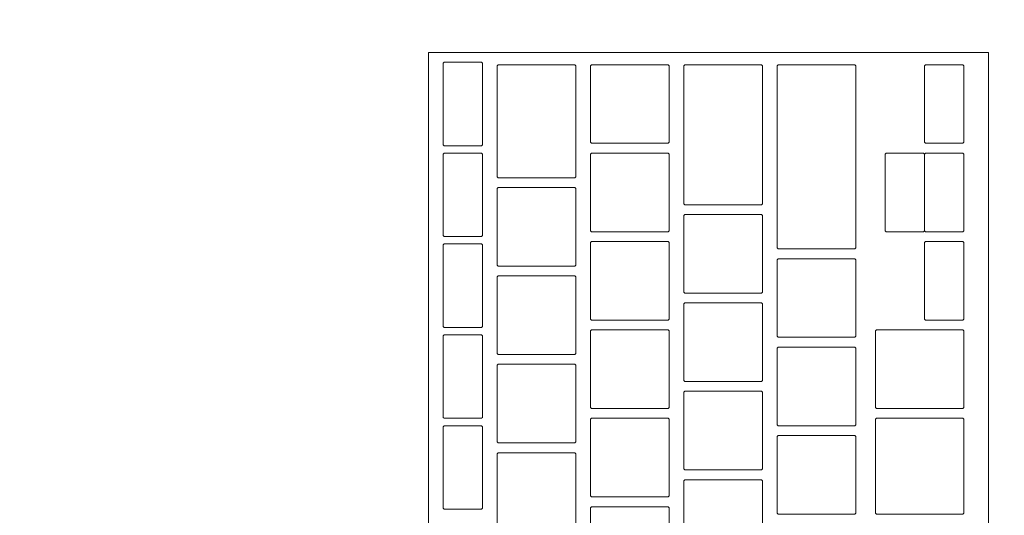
# Model space of a CAD drawing. Header units: metres. Extents: x -4 to 100, y -11 to 17.
# Tile 336 of 656: x 22.507 to 22.707, y 11.995 to 12.096. Entities that reach past the tile are written whole.
import ezdxf

# ---------------------------------------------------------------- set-up
doc = ezdxf.new("R2010")
doc.units = ezdxf.units.M
doc.header["$MEASUREMENT"] = 0
doc.linetypes.add('Wipeout_Contour', pattern=[1, 0, -1])
doc.layers.add('152 - Bemaßung_ Beschriftung.Ausbau', color=7, linetype='Continuous')
doc.layers.add('701 - Einrichtung.Möbel', color=7, linetype='Continuous')
doc.styles.add('ERSTELLTER_STIL_2', font='txt')
doc.dimstyles.new('ERSTELLTER_STIL__5', dxfattribs={"dimtxt": 0.1, "dimasz": 0.0532, "dimexe": 0.18, "dimexo": 0.0625, "dimgap": 0, "dimtad": 1, "dimtih": 1, "dimtoh": 1, "dimzin": 0, "dimdsep": 46, "dimtxsty": 'ERSTELLTER_STIL_2', "dimblk": 'ARROWHEAD_2', "dimblk1": 'ARROWHEAD_2', "dimblk2": 'ARROWHEAD_2', "dimcen": 0.09, "dimse1": 1, "dimse2": 1, "dimclrd": 7, "dimclre": 7, "dimclrt": 7, "dimazin": 0, "dimtfac": 1, "dimtdec": 4, "dimtmove": 0, "dimatfit": 3, "dimfxl": 1, "dimtolj": 1, "dimtzin": 0, "dimarcsym": 0})

# ---------------------------------------------------------------- blocks, each defined once
blk = doc.blocks.new('*D330')
at = {"layer": '152 - Bemaßung_ Beschriftung.Ausbau', "color": 7, "linetype": 'Continuous', "lineweight": 5}
for p, q in [((22.22017, 15.39), (22.17975, 15.32)), ((25.67018, 15.39), (25.62977, 15.32)), ((22.19996, 15.355), (25.64997, 15.355))]:
    blk.add_line(p, q, dxfattribs=at)
at = {"layer": '152 - Bemaßung_ Beschriftung.Ausbau', "color": 7, "lineweight": 5, "char_height": 0.1, "attachment_point": 7, "style": 'ERSTELLTER_STIL_2'}
for s, insert in [('\\A1;{\\pql;\\fArial|b0|i0|c0|p38;3,45}', (23.71605, 15.375)), ('\\A1;{\\pql;\\fArial|b0|i0|c0|p38;15}', (25.47797, 15.375))]:
    blk.add_mtext(s, dxfattribs=dict(at, insert=insert))
blk = doc.blocks.new('ARROWHEAD_2')
at = {"color": 0, "linetype": 'Continuous', "lineweight": 0}
for p, q in [((-0.3781, -0.655), (0.3781, 0.655)), ((0, 0), (-1, 0))]:
    blk.add_line(p, q, dxfattribs=at)
blk = doc.blocks.new('*D331')
at = {"layer": '152 - Bemaßung_ Beschriftung.Ausbau', "color": 7, "linetype": 'Continuous', "lineweight": 5}
for p, q in [((25.64997, 15.3025), (25.64997, 15.4075)), ((25.67018, 15.39), (25.62977, 15.32)), ((25.82018, 15.39), (25.77977, 15.32)), ((22.19996, 15.355), (25.64997, 15.355)), ((25.64997, 15.355), (25.79997, 15.355))]:
    blk.add_line(p, q, dxfattribs=at)

msp = doc.modelspace()

# ---------------------------------------------------------------- wipeouts: each hides what was drawn before it
at = {"color": 254, "linetype": 'Wipeout_Contour', "lineweight": 0, "ltscale": 155.938726}
msp.add_wipeout([(22.19997, 10.68998), (24.39997, 10.68998), (24.39997, 11.48998), (22.99997, 11.48998), (22.99997, 12.68998), (22.19997, 12.68998)], dxfattribs=at).dxf.layer = '701 - Einrichtung.Möbel'

# ---------------------------------------------------------------- next in the draw order: wipeouts: each hides what was drawn before it
at = {"color": 254, "linetype": 'Wipeout_Contour', "lineweight": 0, "ltscale": 102.454512}
msp.add_wipeout([(22.70389, 11.82684), (22.70389, 12.08884), (22.58989, 12.08884), (22.58989, 11.82684)], dxfattribs=at).dxf.layer = '701 - Einrichtung.Möbel'

# ---------------------------------------------------------------- next in the draw order: linework, layer by layer
at = {"layer": '701 - Einrichtung.Möbel', "color": 7, "linetype": 'Continuous', "lineweight": 5, "flags": 128}
msp.add_lwpolyline([(22.70389, 11.82684), (22.70389, 12.08884), (22.58989, 12.08884), (22.58989, 11.82684)], close=True, dxfattribs=at)

# ---------------------------------------------------------------- next in the draw order: wipeouts: each hides what was drawn before it
at = {"color": 254, "linetype": 'Wipeout_Contour', "lineweight": 0, "ltscale": 230.203003}
msp.add_wipeout([(22.60089, 12.07834), (22.60089, 12.08664), (22.60069, 12.08684), (22.59309, 12.08684), (22.59289, 12.08664), (22.59289, 12.07004), (22.59309, 12.06984), (22.60069, 12.06984), (22.60089, 12.07004)], dxfattribs=at).dxf.layer = '701 - Einrichtung.Möbel'
at = {"color": 254, "linetype": 'Wipeout_Contour', "lineweight": 0, "ltscale": 230.310962}
msp.add_wipeout([(22.61989, 12.07484), (22.61989, 12.08614), (22.61969, 12.08634), (22.60409, 12.08634), (22.60389, 12.08614), (22.60389, 12.06354), (22.60409, 12.06334), (22.61969, 12.06334), (22.61989, 12.06354)], dxfattribs=at).dxf.layer = '701 - Einrichtung.Möbel'
at = {"color": 254, "linetype": 'Wipeout_Contour', "lineweight": 0, "ltscale": 230.476179}
msp.add_wipeout([(22.63889, 12.07834), (22.63889, 12.08614), (22.63869, 12.08634), (22.62309, 12.08634), (22.62289, 12.08614), (22.62289, 12.07054), (22.62309, 12.07034), (22.63869, 12.07034), (22.63889, 12.07054)], dxfattribs=at).dxf.layer = '701 - Einrichtung.Möbel'
at = {"color": 254, "linetype": 'Wipeout_Contour', "lineweight": 0, "ltscale": 230.601051}
msp.add_wipeout([(22.65789, 12.07209), (22.65789, 12.08614), (22.65769, 12.08634), (22.64209, 12.08634), (22.64189, 12.08614), (22.64189, 12.05804), (22.64209, 12.05784), (22.65769, 12.05784), (22.65789, 12.05804)], dxfattribs=at).dxf.layer = '701 - Einrichtung.Möbel'
at = {"color": 254, "linetype": 'Wipeout_Contour', "lineweight": 0, "ltscale": 230.73311}
msp.add_wipeout([(22.67689, 12.06759), (22.67689, 12.08614), (22.67669, 12.08634), (22.66109, 12.08634), (22.66089, 12.08614), (22.66089, 12.04904), (22.66109, 12.04884), (22.67669, 12.04884), (22.67689, 12.04904)], dxfattribs=at).dxf.layer = '701 - Einrichtung.Möbel'
at = {"color": 254, "linetype": 'Wipeout_Contour', "lineweight": 0, "ltscale": 230.98061}
msp.add_wipeout([(22.69889, 12.07834), (22.69889, 12.08614), (22.69869, 12.08634), (22.69109, 12.08634), (22.69089, 12.08614), (22.69089, 12.07054), (22.69109, 12.07034), (22.69869, 12.07034), (22.69889, 12.07054)], dxfattribs=at).dxf.layer = '701 - Einrichtung.Möbel'
at = {"color": 254, "linetype": 'Wipeout_Contour', "lineweight": 0, "ltscale": 230.124426}
msp.add_wipeout([(22.60089, 12.05984), (22.60089, 12.06814), (22.60069, 12.06834), (22.59309, 12.06834), (22.59289, 12.06814), (22.59289, 12.05154), (22.59309, 12.05134), (22.60069, 12.05134), (22.60089, 12.05154)], dxfattribs=at).dxf.layer = '701 - Einrichtung.Möbel'
at = {"color": 254, "linetype": 'Wipeout_Contour', "lineweight": 0, "ltscale": 230.399814}
msp.add_wipeout([(22.63889, 12.06034), (22.63889, 12.06814), (22.63869, 12.06834), (22.62309, 12.06834), (22.62289, 12.06814), (22.62289, 12.05254), (22.62309, 12.05234), (22.63869, 12.05234), (22.63889, 12.05254)], dxfattribs=at).dxf.layer = '701 - Einrichtung.Möbel'
at = {"color": 254, "linetype": 'Wipeout_Contour', "lineweight": 0, "ltscale": 230.904413}
msp.add_wipeout([(22.69889, 12.06034), (22.69889, 12.06814), (22.69869, 12.06834), (22.69109, 12.06834), (22.69089, 12.06814), (22.69089, 12.05254), (22.69109, 12.05234), (22.69869, 12.05234), (22.69889, 12.05254)], dxfattribs=at).dxf.layer = '701 - Einrichtung.Möbel'
at = {"color": 254, "linetype": 'Wipeout_Contour', "lineweight": 0, "ltscale": 230.219334}
msp.add_wipeout([(22.61989, 12.05334), (22.61989, 12.06114), (22.61969, 12.06134), (22.60409, 12.06134), (22.60389, 12.06114), (22.60389, 12.04554), (22.60409, 12.04534), (22.61969, 12.04534), (22.61989, 12.04554)], dxfattribs=at).dxf.layer = '701 - Einrichtung.Möbel'
at = {"color": 254, "linetype": 'Wipeout_Contour', "lineweight": 0, "ltscale": 230.497686}
msp.add_wipeout([(22.65789, 12.04784), (22.65789, 12.05564), (22.65769, 12.05584), (22.64209, 12.05584), (22.64189, 12.05564), (22.64189, 12.04004), (22.64209, 12.03984), (22.65769, 12.03984), (22.65789, 12.04004)], dxfattribs=at).dxf.layer = '701 - Einrichtung.Möbel'
at = {"color": 254, "linetype": 'Wipeout_Contour', "lineweight": 0, "ltscale": 230.045942}
msp.add_wipeout([(22.60089, 12.04134), (22.60089, 12.04964), (22.60069, 12.04984), (22.59309, 12.04984), (22.59289, 12.04964), (22.59289, 12.03304), (22.59309, 12.03284), (22.60069, 12.03284), (22.60089, 12.03304)], dxfattribs=at).dxf.layer = '701 - Einrichtung.Möbel'
at = {"color": 254, "linetype": 'Wipeout_Contour', "lineweight": 0, "ltscale": 230.323538}
msp.add_wipeout([(22.63889, 12.04234), (22.63889, 12.05014), (22.63869, 12.05034), (22.62309, 12.05034), (22.62289, 12.05014), (22.62289, 12.03454), (22.62309, 12.03434), (22.63869, 12.03434), (22.63889, 12.03454)], dxfattribs=at).dxf.layer = '701 - Einrichtung.Möbel'
at = {"color": 254, "linetype": 'Wipeout_Contour', "lineweight": 0, "ltscale": 230.828303}
msp.add_wipeout([(22.69889, 12.04234), (22.69889, 12.05014), (22.69869, 12.05034), (22.69109, 12.05034), (22.69089, 12.05014), (22.69089, 12.03454), (22.69109, 12.03434), (22.69869, 12.03434), (22.69889, 12.03454)], dxfattribs=at).dxf.layer = '701 - Einrichtung.Möbel'
at = {"color": 254, "linetype": 'Wipeout_Contour', "lineweight": 0, "ltscale": 230.610496}
msp.add_wipeout([(22.67689, 12.03884), (22.67689, 12.04664), (22.67669, 12.04684), (22.66109, 12.04684), (22.66089, 12.04664), (22.66089, 12.03104), (22.66109, 12.03084), (22.67669, 12.03084), (22.67689, 12.03104)], dxfattribs=at).dxf.layer = '701 - Einrichtung.Möbel'
at = {"color": 254, "linetype": 'Wipeout_Contour', "lineweight": 0, "ltscale": 230.143042}
msp.add_wipeout([(22.61989, 12.03534), (22.61989, 12.04314), (22.61969, 12.04334), (22.60409, 12.04334), (22.60389, 12.04314), (22.60389, 12.02754), (22.60409, 12.02734), (22.61969, 12.02734), (22.61989, 12.02754)], dxfattribs=at).dxf.layer = '701 - Einrichtung.Möbel'
at = {"color": 254, "linetype": 'Wipeout_Contour', "lineweight": 0, "ltscale": 230.421521}
msp.add_wipeout([(22.65789, 12.02984), (22.65789, 12.03764), (22.65769, 12.03784), (22.64209, 12.03784), (22.64189, 12.03764), (22.64189, 12.02204), (22.64209, 12.02184), (22.65769, 12.02184), (22.65789, 12.02204)], dxfattribs=at).dxf.layer = '701 - Einrichtung.Möbel'
at = {"color": 254, "linetype": 'Wipeout_Contour', "lineweight": 0, "ltscale": 229.967552}
msp.add_wipeout([(22.60089, 12.02284), (22.60089, 12.03114), (22.60069, 12.03134), (22.59309, 12.03134), (22.59289, 12.03114), (22.59289, 12.01454), (22.59309, 12.01434), (22.60069, 12.01434), (22.60089, 12.01454)], dxfattribs=at).dxf.layer = '701 - Einrichtung.Möbel'
at = {"color": 254, "linetype": 'Wipeout_Contour', "lineweight": 0, "ltscale": 230.247351}
msp.add_wipeout([(22.63889, 12.02434), (22.63889, 12.03214), (22.63869, 12.03234), (22.62309, 12.03234), (22.62289, 12.03214), (22.62289, 12.01654), (22.62309, 12.01634), (22.63869, 12.01634), (22.63889, 12.01654)], dxfattribs=at).dxf.layer = '701 - Einrichtung.Möbel'
at = {"color": 254, "linetype": 'Wipeout_Contour', "lineweight": 0, "ltscale": 230.716929}
msp.add_wipeout([(22.69889, 12.02434), (22.69889, 12.03214), (22.69869, 12.03234), (22.68109, 12.03234), (22.68089, 12.03214), (22.68089, 12.01654), (22.68109, 12.01634), (22.69869, 12.01634), (22.69889, 12.01654)], dxfattribs=at).dxf.layer = '701 - Einrichtung.Möbel'
at = {"color": 254, "linetype": 'Wipeout_Contour', "lineweight": 0, "ltscale": 230.534425}
msp.add_wipeout([(22.67689, 12.02084), (22.67689, 12.02864), (22.67669, 12.02884), (22.66109, 12.02884), (22.66089, 12.02864), (22.66089, 12.01304), (22.66109, 12.01284), (22.67669, 12.01284), (22.67689, 12.01304)], dxfattribs=at).dxf.layer = '701 - Einrichtung.Möbel'
at = {"color": 254, "linetype": 'Wipeout_Contour', "lineweight": 0, "ltscale": 230.066839}
msp.add_wipeout([(22.61989, 12.01734), (22.61989, 12.02514), (22.61969, 12.02534), (22.60409, 12.02534), (22.60389, 12.02514), (22.60389, 12.00954), (22.60409, 12.00934), (22.61969, 12.00934), (22.61989, 12.00954)], dxfattribs=at).dxf.layer = '701 - Einrichtung.Möbel'
at = {"color": 254, "linetype": 'Wipeout_Contour', "lineweight": 0, "ltscale": 230.345445}
msp.add_wipeout([(22.65789, 12.01184), (22.65789, 12.01964), (22.65769, 12.01984), (22.64209, 12.01984), (22.64189, 12.01964), (22.64189, 12.00404), (22.64209, 12.00384), (22.65769, 12.00384), (22.65789, 12.00404)], dxfattribs=at).dxf.layer = '701 - Einrichtung.Möbel'
at = {"color": 254, "linetype": 'Wipeout_Contour', "lineweight": 0, "ltscale": 230.171252}
msp.add_wipeout([(22.63889, 12.00634), (22.63889, 12.01414), (22.63869, 12.01434), (22.62309, 12.01434), (22.62289, 12.01414), (22.62289, 11.99854), (22.62309, 11.99834), (22.63869, 11.99834), (22.63889, 11.99854)], dxfattribs=at).dxf.layer = '701 - Einrichtung.Möbel'
at = {"color": 254, "linetype": 'Wipeout_Contour', "lineweight": 0, "ltscale": 230.63382}
msp.add_wipeout([(22.69889, 12.00459), (22.69889, 12.01414), (22.69869, 12.01434), (22.68109, 12.01434), (22.68089, 12.01414), (22.68089, 11.99504), (22.68109, 11.99484), (22.69869, 11.99484), (22.69889, 11.99504)], dxfattribs=at).dxf.layer = '701 - Einrichtung.Möbel'
at = {"color": 254, "linetype": 'Wipeout_Contour', "lineweight": 0, "ltscale": 229.889255}
msp.add_wipeout([(22.60089, 12.00434), (22.60089, 12.01264), (22.60069, 12.01284), (22.59309, 12.01284), (22.59289, 12.01264), (22.59289, 11.99604), (22.59309, 11.99584), (22.60069, 11.99584), (22.60089, 11.99604)], dxfattribs=at).dxf.layer = '701 - Einrichtung.Möbel'
at = {"color": 254, "linetype": 'Wipeout_Contour', "lineweight": 0, "ltscale": 230.458444}
msp.add_wipeout([(22.67689, 12.00284), (22.67689, 12.01064), (22.67669, 12.01084), (22.66109, 12.01084), (22.66089, 12.01064), (22.66089, 11.99504), (22.66109, 11.99484), (22.67669, 11.99484), (22.67689, 11.99504)], dxfattribs=at).dxf.layer = '701 - Einrichtung.Möbel'
at = {"color": 254, "linetype": 'Wipeout_Contour', "lineweight": 0, "ltscale": 229.990725}
msp.add_wipeout([(22.61989, 11.99934), (22.61989, 12.00714), (22.61969, 12.00734), (22.60409, 12.00734), (22.60389, 12.00714), (22.60389, 11.99154), (22.60409, 11.99134), (22.61969, 11.99134), (22.61989, 11.99154)], dxfattribs=at).dxf.layer = '701 - Einrichtung.Möbel'
at = {"color": 254, "linetype": 'Wipeout_Contour', "lineweight": 0, "ltscale": 230.269458}
msp.add_wipeout([(22.65789, 11.99384), (22.65789, 12.00164), (22.65769, 12.00184), (22.64209, 12.00184), (22.64189, 12.00164), (22.64189, 11.98604), (22.64209, 11.98584), (22.65769, 11.98584), (22.65789, 11.98604)], dxfattribs=at).dxf.layer = '701 - Einrichtung.Möbel'
at = {"color": 254, "linetype": 'Wipeout_Contour', "lineweight": 0, "ltscale": 230.095242}
msp.add_wipeout([(22.63889, 11.98834), (22.63889, 11.99614), (22.63869, 11.99634), (22.62309, 11.99634), (22.62289, 11.99614), (22.62289, 11.98054), (22.62309, 11.98034), (22.63869, 11.98034), (22.63889, 11.98054)], dxfattribs=at).dxf.layer = '701 - Einrichtung.Möbel'

# ---------------------------------------------------------------- next in the draw order: linework, layer by layer
at = {"layer": '701 - Einrichtung.Möbel', "color": 7, "linetype": 'Continuous', "lineweight": 5, "flags": 128}
for points in [[(22.60089, 12.07834), (22.60089, 12.08664), (22.60069, 12.08684), (22.59309, 12.08684), (22.59289, 12.08664), (22.59289, 12.07004), (22.59309, 12.06984), (22.60069, 12.06984), (22.60089, 12.07004)], [(22.61989, 12.07484), (22.61989, 12.08614), (22.61969, 12.08634), (22.60409, 12.08634), (22.60389, 12.08614), (22.60389, 12.06354), (22.60409, 12.06334), (22.61969, 12.06334), (22.61989, 12.06354)], [(22.63889, 12.07834), (22.63889, 12.08614), (22.63869, 12.08634), (22.62309, 12.08634), (22.62289, 12.08614), (22.62289, 12.07054), (22.62309, 12.07034), (22.63869, 12.07034), (22.63889, 12.07054)], [(22.65789, 12.07209), (22.65789, 12.08614), (22.65769, 12.08634), (22.64209, 12.08634), (22.64189, 12.08614), (22.64189, 12.05804), (22.64209, 12.05784), (22.65769, 12.05784), (22.65789, 12.05804)], [(22.67689, 12.06759), (22.67689, 12.08614), (22.67669, 12.08634), (22.66109, 12.08634), (22.66089, 12.08614), (22.66089, 12.04904), (22.66109, 12.04884), (22.67669, 12.04884), (22.67689, 12.04904)], [(22.69889, 12.07834), (22.69889, 12.08614), (22.69869, 12.08634), (22.69109, 12.08634), (22.69089, 12.08614), (22.69089, 12.07054), (22.69109, 12.07034), (22.69869, 12.07034), (22.69889, 12.07054)], [(22.60089, 12.05984), (22.60089, 12.06814), (22.60069, 12.06834), (22.59309, 12.06834), (22.59289, 12.06814), (22.59289, 12.05154), (22.59309, 12.05134), (22.60069, 12.05134), (22.60089, 12.05154)], [(22.63889, 12.06034), (22.63889, 12.06814), (22.63869, 12.06834), (22.62309, 12.06834), (22.62289, 12.06814), (22.62289, 12.05254), (22.62309, 12.05234), (22.63869, 12.05234), (22.63889, 12.05254)], [(22.69889, 12.06034), (22.69889, 12.06814), (22.69869, 12.06834), (22.69109, 12.06834), (22.69089, 12.06814), (22.69089, 12.05254), (22.69109, 12.05234), (22.69869, 12.05234), (22.69889, 12.05254)], [(22.61989, 12.05334), (22.61989, 12.06114), (22.61969, 12.06134), (22.60409, 12.06134), (22.60389, 12.06114), (22.60389, 12.04554), (22.60409, 12.04534), (22.61969, 12.04534), (22.61989, 12.04554)], [(22.65789, 12.04784), (22.65789, 12.05564), (22.65769, 12.05584), (22.64209, 12.05584), (22.64189, 12.05564), (22.64189, 12.04004), (22.64209, 12.03984), (22.65769, 12.03984), (22.65789, 12.04004)], [(22.60089, 12.04134), (22.60089, 12.04964), (22.60069, 12.04984), (22.59309, 12.04984), (22.59289, 12.04964), (22.59289, 12.03304), (22.59309, 12.03284), (22.60069, 12.03284), (22.60089, 12.03304)], [(22.63889, 12.04234), (22.63889, 12.05014), (22.63869, 12.05034), (22.62309, 12.05034), (22.62289, 12.05014), (22.62289, 12.03454), (22.62309, 12.03434), (22.63869, 12.03434), (22.63889, 12.03454)], [(22.69889, 12.04234), (22.69889, 12.05014), (22.69869, 12.05034), (22.69109, 12.05034), (22.69089, 12.05014), (22.69089, 12.03454), (22.69109, 12.03434), (22.69869, 12.03434), (22.69889, 12.03454)], [(22.67689, 12.03884), (22.67689, 12.04664), (22.67669, 12.04684), (22.66109, 12.04684), (22.66089, 12.04664), (22.66089, 12.03104), (22.66109, 12.03084), (22.67669, 12.03084), (22.67689, 12.03104)], [(22.61989, 12.03534), (22.61989, 12.04314), (22.61969, 12.04334), (22.60409, 12.04334), (22.60389, 12.04314), (22.60389, 12.02754), (22.60409, 12.02734), (22.61969, 12.02734), (22.61989, 12.02754)], [(22.65789, 12.02984), (22.65789, 12.03764), (22.65769, 12.03784), (22.64209, 12.03784), (22.64189, 12.03764), (22.64189, 12.02204), (22.64209, 12.02184), (22.65769, 12.02184), (22.65789, 12.02204)], [(22.60089, 12.02284), (22.60089, 12.03114), (22.60069, 12.03134), (22.59309, 12.03134), (22.59289, 12.03114), (22.59289, 12.01454), (22.59309, 12.01434), (22.60069, 12.01434), (22.60089, 12.01454)], [(22.63889, 12.02434), (22.63889, 12.03214), (22.63869, 12.03234), (22.62309, 12.03234), (22.62289, 12.03214), (22.62289, 12.01654), (22.62309, 12.01634), (22.63869, 12.01634), (22.63889, 12.01654)], [(22.69889, 12.02434), (22.69889, 12.03214), (22.69869, 12.03234), (22.68109, 12.03234), (22.68089, 12.03214), (22.68089, 12.01654), (22.68109, 12.01634), (22.69869, 12.01634), (22.69889, 12.01654)], [(22.67689, 12.02084), (22.67689, 12.02864), (22.67669, 12.02884), (22.66109, 12.02884), (22.66089, 12.02864), (22.66089, 12.01304), (22.66109, 12.01284), (22.67669, 12.01284), (22.67689, 12.01304)], [(22.61989, 12.01734), (22.61989, 12.02514), (22.61969, 12.02534), (22.60409, 12.02534), (22.60389, 12.02514), (22.60389, 12.00954), (22.60409, 12.00934), (22.61969, 12.00934), (22.61989, 12.00954)], [(22.65789, 12.01184), (22.65789, 12.01964), (22.65769, 12.01984), (22.64209, 12.01984), (22.64189, 12.01964), (22.64189, 12.00404), (22.64209, 12.00384), (22.65769, 12.00384), (22.65789, 12.00404)], [(22.63889, 12.00634), (22.63889, 12.01414), (22.63869, 12.01434), (22.62309, 12.01434), (22.62289, 12.01414), (22.62289, 11.99854), (22.62309, 11.99834), (22.63869, 11.99834), (22.63889, 11.99854)], [(22.69889, 12.00459), (22.69889, 12.01414), (22.69869, 12.01434), (22.68109, 12.01434), (22.68089, 12.01414), (22.68089, 11.99504), (22.68109, 11.99484), (22.69869, 11.99484), (22.69889, 11.99504)], [(22.60089, 12.00434), (22.60089, 12.01264), (22.60069, 12.01284), (22.59309, 12.01284), (22.59289, 12.01264), (22.59289, 11.99604), (22.59309, 11.99584), (22.60069, 11.99584), (22.60089, 11.99604)], [(22.67689, 12.00284), (22.67689, 12.01064), (22.67669, 12.01084), (22.66109, 12.01084), (22.66089, 12.01064), (22.66089, 11.99504), (22.66109, 11.99484), (22.67669, 11.99484), (22.67689, 11.99504)], [(22.61989, 11.99934), (22.61989, 12.00714), (22.61969, 12.00734), (22.60409, 12.00734), (22.60389, 12.00714), (22.60389, 11.99154), (22.60409, 11.99134), (22.61969, 11.99134), (22.61989, 11.99154)], [(22.65789, 11.99384), (22.65789, 12.00164), (22.65769, 12.00184), (22.64209, 12.00184), (22.64189, 12.00164), (22.64189, 11.98604), (22.64209, 11.98584), (22.65769, 11.98584), (22.65789, 11.98604)], [(22.63889, 11.98834), (22.63889, 11.99614), (22.63869, 11.99634), (22.62309, 11.99634), (22.62289, 11.99614), (22.62289, 11.98054), (22.62309, 11.98034), (22.63869, 11.98034), (22.63889, 11.98054)]]:
    msp.add_lwpolyline(points, close=True, dxfattribs=at)

# ---------------------------------------------------------------- next in the draw order: wipeouts: each hides what was drawn before it
at = {"color": 254, "linetype": 'Wipeout_Contour', "lineweight": 0, "ltscale": 230.84088}
msp.add_wipeout([(22.69089, 12.06034), (22.69089, 12.06814), (22.69069, 12.06834), (22.68309, 12.06834), (22.68289, 12.06814), (22.68289, 12.05254), (22.68309, 12.05234), (22.69069, 12.05234), (22.69089, 12.05254)], dxfattribs=at).dxf.layer = '701 - Einrichtung.Möbel'

# ---------------------------------------------------------------- next in the draw order: linework, layer by layer
at = {"layer": '701 - Einrichtung.Möbel', "color": 7, "linetype": 'Continuous', "lineweight": 5, "flags": 128}
msp.add_lwpolyline([(22.69089, 12.06034), (22.69089, 12.06814), (22.69069, 12.06834), (22.68309, 12.06834), (22.68289, 12.06814), (22.68289, 12.05254), (22.68309, 12.05234), (22.69069, 12.05234), (22.69089, 12.05254)], close=True, dxfattribs=at)

# ---------------------------------------------------------------- next in the draw order: dimensions: what is measured, and where the dimension line sits
at = {"layer": '152 - Bemaßung_ Beschriftung.Ausbau', "color": 7, "linetype": 'Continuous', "lineweight": 5}
for base, p1, p2, picture, middle in [((25.64997, 15.355), (22.19996, 12.99998), (25.64997, 10.74998), '*D330', (23.84593, 15.425)), ((25.79997, 15.355), (25.64997, 10.74998), (25.79997, 10.74998), '*D331', (25.55421, 15.425))]:
    dim = msp.add_linear_dim(base=base, p1=p1, p2=p2, angle=0, dimstyle='ERSTELLTER_STIL__5', dxfattribs=at)
    dim.commit()
    dim.dimension.update_dxf_attribs({"geometry": picture, "text_midpoint": middle, "dimtype": 160})

doc.saveas('drawing.dxf')
